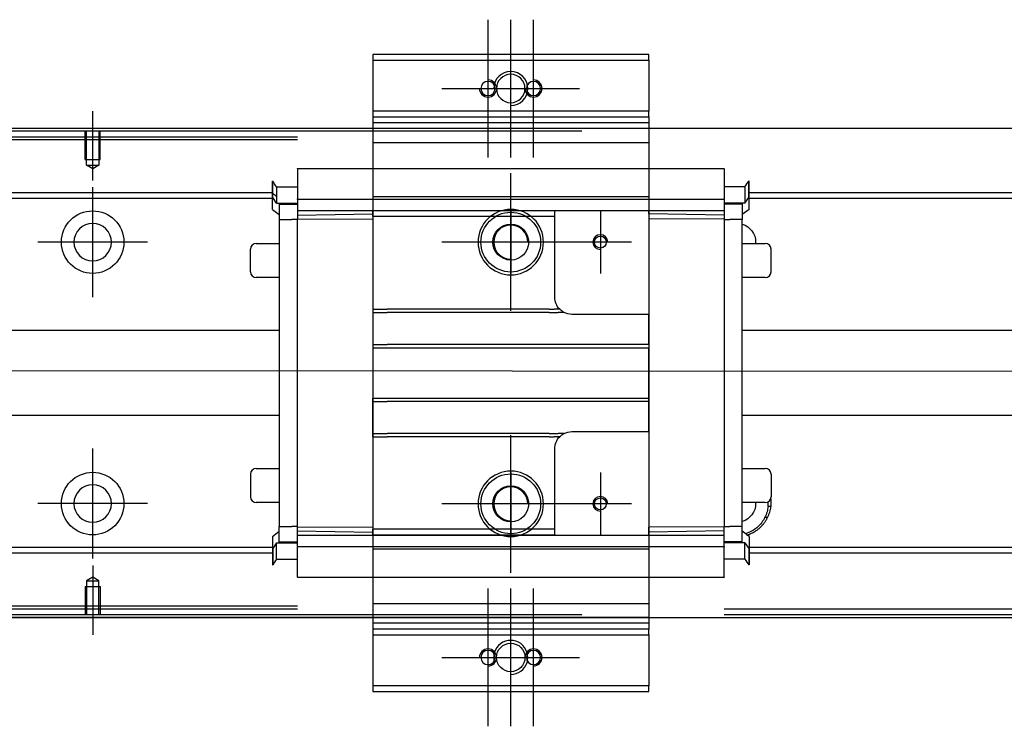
# Model space of a CAD drawing. Header units: millimetres. Extents: x 1805 to 4914, y -1594 to 860.
# Tile 387 of 656: x 4015 to 4188, y -1452 to -1328. Entities that reach past the tile are written whole.
import ezdxf
from ezdxf.lldxf.tags import DXFTag

# ---------------------------------------------------------------- set-up
doc = ezdxf.new("R2010")
doc.units = ezdxf.units.MM
doc.layers.get('0').update_dxf_attribs({"linetype": 'CONTINUOUS'})
tags = doc.linetypes.add('DASHED', pattern=[25.72, 12.86, -12.86]).pattern_tags.tags
tags[6:7] = [DXFTag(74, 4), DXFTag(75, 0), DXFTag(340, '0'), DXFTag(46, 0.0), DXFTag(50, 0.0), DXFTag(44, 0.0), DXFTag(45, 0.0)]
tags[4:5] = [DXFTag(74, 4), DXFTag(75, 0), DXFTag(340, '0'), DXFTag(46, 0.0), DXFTag(50, 0.0), DXFTag(44, 0.0), DXFTag(45, 0.0)]

msp = doc.modelspace()

# ---------------------------------------------------------------- linework, layer by layer
at = {"ltscale": 0.2}
for p, q in [((4097.64, -1352.19), (4097.64, -1327.99)), ((4101.64, -1352.19), (4101.64, -1327.99)), ((4105.64, -1352.19), (4105.64, -1327.99)), ((4089.54, -1340.09), (4113.74, -1340.09)), ((4028.14, -1356.24), (4028.14, -1344.09)), ((4101.64, -1379.19), (4101.64, -1354.99)), ((4028.14, -1376.74), (4028.14, -1357.44)), ((4117.39, -1361.59), (4117.39, -1372.59)), ((4037.79, -1367.09), (4018.49, -1367.09)), ((4113.74, -1367.09), (4089.54, -1367.09)), ((4122.89, -1367.09), (4111.89, -1367.09)), ((4101.64, -1425.19), (4101.64, -1400.99)), ((4028.14, -1422.69), (4028.14, -1403.39)), ((4117.39, -1407.59), (4117.39, -1418.59)), ((4037.79, -1413.04), (4018.49, -1413.04)), ((4113.74, -1413.09), (4089.54, -1413.09)), ((4122.89, -1413.09), (4111.89, -1413.09)), ((4028.14, -1423.95), (4028.14, -1436.09)), ((4097.64, -1452.19), (4097.64, -1427.99)), ((4101.64, -1452.19), (4101.64, -1427.99)), ((4105.64, -1452.19), (4105.64, -1427.99)), ((4089.54, -1440.09), (4113.74, -1440.09))]:
    msp.add_line(p, q, dxfattribs=at)
at = {"linetype": 'Continuous'}
for p, q in [((4125.89, -1334.09), (4077.39, -1334.09)), ((4077.39, -1334.09), (4077.39, -1335.09)), ((4125.89, -1335.09), (4125.89, -1334.09)), ((4077.39, -1335.09), (4077.39, -1344.09)), ((4077.39, -1335.09), (4125.89, -1335.09)), ((4125.89, -1335.09), (4125.89, -1344.09)), ((4077.39, -1344.09), (4077.39, -1345.09)), ((4125.89, -1344.09), (4077.39, -1344.09)), ((4125.89, -1345.09), (4125.89, -1344.09)), ((4077.39, -1345.09), (4077.39, -1347.09)), ((4077.39, -1345.09), (4125.89, -1345.09)), ((4125.89, -1345.09), (4125.89, -1347.09)), ((4911.14, -1347.09), (3945.14, -1347.09)), ((4114.14, -1347.59), (3958.14, -1347.59)), ((4077.39, -1347.09), (4077.39, -1349.59)), ((4125.89, -1347.09), (4125.89, -1349.59)), ((4077.39, -1349.59), (4077.39, -1430.59)), ((4125.89, -1349.59), (4125.89, -1430.59)), ((3945.14, -1433.09), (4911.14, -1433.09)), ((4114.14, -1432.59), (3958.14, -1432.59)), ((4077.39, -1433.09), (4077.39, -1435.09)), ((4125.89, -1433.09), (4125.89, -1435.09)), ((4125.89, -1435.09), (4077.39, -1435.09)), ((4077.39, -1435.09), (4077.39, -1436.09)), ((4077.39, -1436.09), (4125.89, -1436.09)), ((4077.39, -1436.09), (4077.39, -1445.09)), ((4125.89, -1436.09), (4125.89, -1435.09)), ((4125.89, -1436.09), (4125.89, -1445.09)), ((4077.39, -1445.09), (4077.39, -1446.09)), ((4125.89, -1445.09), (4077.39, -1445.09)), ((4125.89, -1446.09), (4125.89, -1445.09)), ((4077.39, -1446.09), (4125.89, -1446.09))]:
    msp.add_line(p, q, dxfattribs=at)
at = {"linetype": 'DASHED'}
for p, q in [((4077.39, -1345.09), (4125.89, -1345.09)), ((4077.39, -1346.09), (4125.89, -1346.09)), ((3945.14, -1348.59), (4064.14, -1348.59)), ((4064.14, -1349.09), (3958.14, -1349.09)), ((4077.39, -1349.59), (4125.89, -1349.59)), ((4064.14, -1354.13), (4139.14, -1354.13)), ((4064.14, -1354.18), (4064.14, -1354.13)), ((4064.14, -1354.18), (4064.14, -1359.49)), ((4139.14, -1354.18), (4139.14, -1354.13)), ((4139.14, -1354.18), (4139.14, -1359.49)), ((4059.74, -1358.91), (4059.74, -1356.37)), ((4059.74, -1356.37), (4059.79, -1356.37)), ((4059.79, -1358.91), (4059.79, -1356.37)), ((4143.49, -1358.91), (4143.49, -1356.37)), ((4143.54, -1356.37), (4143.49, -1356.37)), ((4143.54, -1358.91), (4143.54, -1356.37)), ((4060.47, -1357.37), (4060.47, -1359.2)), ((4060.47, -1357.37), (4064.14, -1357.37)), ((4142.81, -1357.37), (4139.14, -1357.37)), ((4142.81, -1357.37), (4142.81, -1359.2)), ((4059.74, -1359.26), (4059.74, -1358.91)), ((4059.74, -1361.36), (4059.74, -1359.26)), ((4059.74, -1359.26), (4059.79, -1359.26)), ((4059.79, -1359.26), (4059.79, -1358.91)), ((4060.47, -1360.26), (4059.79, -1359.26)), ((4060.47, -1359.2), (4060.47, -1359.41)), ((4060.47, -1359.41), (4060.47, -1360.26)), ((4060.47, -1360.26), (4064.14, -1360.26)), ((4060.94, -1360.26), (4060.94, -1363.11)), ((4064.14, -1359.61), (4064.14, -1359.49)), ((4064.14, -1359.61), (4064.14, -1361.61)), ((4139.14, -1359.61), (4064.14, -1359.61)), ((4125.89, -1359.11), (4077.39, -1359.11)), ((4125.89, -1359.12), (4077.39, -1359.12)), ((4139.14, -1359.61), (4139.14, -1359.49)), ((4139.14, -1359.61), (4139.14, -1361.61)), ((4142.81, -1360.26), (4139.14, -1360.26)), ((4142.34, -1360.26), (4142.34, -1360.41)), ((4142.34, -1360.41), (4142.34, -1363.11)), ((4142.81, -1359.2), (4142.81, -1359.41)), ((4142.81, -1360.26), (4143.49, -1359.26)), ((4142.81, -1359.41), (4142.81, -1360.26)), ((4143.49, -1359.26), (4143.49, -1358.91)), ((4143.54, -1359.26), (4143.49, -1359.26)), ((4143.54, -1359.26), (4143.54, -1358.91)), ((4143.54, -1361.36), (4143.54, -1359.26)), ((4059.74, -1361.36), (4060.94, -1362.26)), ((4077.39, -1361.61), (4064.14, -1361.61)), ((4064.14, -1361.61), (4064.14, -1362.34)), ((4064.14, -1362.34), (4077.39, -1362.11)), ((4077.39, -1362.61), (4077.39, -1361.61)), ((4109.39, -1361.61), (4077.39, -1361.61)), ((4101.64, -1361.59), (4101.64, -1372.59)), ((4139.14, -1361.61), (4109.39, -1361.61)), ((4109.39, -1362.61), (4109.39, -1361.61)), ((4125.89, -1362.11), (4125.89, -1361.61)), ((4125.89, -1362.11), (4125.89, -1362.98)), ((4139.14, -1362.34), (4125.89, -1362.11)), ((4139.14, -1361.61), (4139.14, -1362.34)), ((4143.54, -1361.36), (4142.34, -1362.26)), ((4060.94, -1363.11), (4060.94, -1417.07)), ((4060.94, -1363.11), (4063.14, -1363.11)), ((4064.14, -1363.11), (4063.14, -1363.11)), ((4064.14, -1362.34), (4064.14, -1363.07)), ((4064.14, -1363.07), (4077.39, -1362.98)), ((4064.14, -1417.11), (4064.14, -1363.07)), ((4077.39, -1362.61), (4077.39, -1378.89)), ((4109.39, -1362.61), (4077.39, -1362.61)), ((4109.39, -1376.79), (4109.39, -1362.61)), ((4125.89, -1362.98), (4125.89, -1379.79)), ((4139.14, -1363.07), (4125.89, -1362.98)), ((4139.14, -1362.34), (4139.14, -1363.07)), ((4139.14, -1363.07), (4139.14, -1417.11)), ((4139.14, -1363.11), (4140.14, -1363.11)), ((4142.34, -1363.11), (4140.14, -1363.11)), ((4142.34, -1417.07), (4142.34, -1363.11)), ((4056.89, -1367.32), (4060.94, -1367.32)), ((4107.14, -1367.09), (4096.14, -1367.09)), ((4142.34, -1367.32), (4146.39, -1367.32)), ((4055.89, -1372.32), (4055.89, -1368.32)), ((4055.89, -1368.32), (4055.89, -1368.32)), ((4147.39, -1372.32), (4147.39, -1368.32)), ((4060.94, -1373.32), (4056.89, -1373.32)), ((4146.39, -1373.32), (4142.34, -1373.32)), ((4077.39, -1378.89), (4077.39, -1379.44)), ((4077.39, -1379.44), (4077.39, -1385.09)), ((4125.89, -1379.79), (4112.39, -1379.79)), ((4125.89, -1385.09), (4125.89, -1379.79)), ((4077.39, -1385.09), (4077.39, -1385.64)), ((4077.39, -1385.64), (4077.39, -1394.54)), ((4077.39, -1385.64), (4125.89, -1385.64)), ((4125.89, -1385.09), (4125.89, -1385.64)), ((4125.89, -1394.54), (4125.89, -1385.64)), ((4077.39, -1395.09), (4077.39, -1394.54)), ((4077.39, -1394.54), (4125.89, -1394.54)), ((4077.39, -1400.74), (4077.39, -1395.09)), ((4125.89, -1395.09), (4125.89, -1394.54)), ((4125.89, -1400.39), (4125.89, -1395.09)), ((4077.39, -1401.29), (4077.39, -1400.74)), ((4077.39, -1401.29), (4077.39, -1417.57)), ((4112.39, -1400.39), (4125.89, -1400.39)), ((4125.89, -1400.39), (4125.89, -1417.21)), ((4109.39, -1417.57), (4109.39, -1403.39)), ((4056.89, -1406.87), (4060.94, -1406.87)), ((4142.34, -1406.87), (4146.39, -1406.87)), ((4055.89, -1407.87), (4055.89, -1411.87)), ((4101.64, -1407.59), (4101.64, -1418.59)), ((4147.39, -1407.87), (4147.39, -1411.87)), ((4147.39, -1411.87), (4147.39, -1411.87)), ((4060.94, -1412.87), (4056.89, -1412.87)), ((4107.14, -1413.09), (4096.14, -1413.09)), ((4146.39, -1412.87), (4142.34, -1412.87)), ((4060.94, -1419.77), (4060.94, -1417.07)), ((4060.94, -1417.07), (4063.14, -1417.07)), ((4064.14, -1417.07), (4063.14, -1417.07)), ((4064.14, -1417.84), (4064.14, -1417.11)), ((4064.14, -1417.11), (4077.39, -1417.21)), ((4077.39, -1418.57), (4077.39, -1417.57)), ((4109.39, -1417.57), (4077.39, -1417.57)), ((4109.39, -1418.57), (4109.39, -1417.57)), ((4139.14, -1417.11), (4125.89, -1417.21)), ((4125.89, -1418.07), (4125.89, -1417.21)), ((4139.14, -1417.07), (4140.14, -1417.07)), ((4139.14, -1417.84), (4139.14, -1417.11)), ((4142.34, -1417.07), (4140.14, -1417.07)), ((4142.34, -1419.77), (4142.34, -1417.07)), ((4059.74, -1418.82), (4060.94, -1417.92)), ((4059.74, -1418.82), (4059.74, -1420.92)), ((4064.14, -1417.84), (4077.39, -1418.07)), ((4064.14, -1418.57), (4064.14, -1417.84)), ((4064.14, -1420.57), (4064.14, -1418.57)), ((4064.14, -1418.57), (4077.39, -1418.57)), ((4077.39, -1418.57), (4109.39, -1418.57)), ((4109.39, -1418.57), (4077.39, -1418.57)), ((4109.39, -1418.57), (4139.14, -1418.57)), ((4139.14, -1417.84), (4125.89, -1418.07)), ((4125.89, -1418.57), (4125.89, -1418.07)), ((4139.14, -1418.57), (4139.14, -1417.84)), ((4139.14, -1420.57), (4139.14, -1418.57)), ((4143.54, -1418.82), (4142.34, -1417.92)), ((4143.54, -1418.82), (4143.54, -1420.92)), ((4059.74, -1420.92), (4059.74, -1421.28)), ((4059.74, -1420.92), (4059.79, -1420.92)), ((4060.47, -1419.92), (4059.79, -1420.92)), ((4059.79, -1420.92), (4059.79, -1421.28)), ((4060.47, -1420.77), (4060.47, -1419.92)), ((4060.47, -1419.92), (4064.14, -1419.92)), ((4060.47, -1420.99), (4060.47, -1420.77)), ((4060.47, -1422.82), (4060.47, -1420.99)), ((4060.94, -1419.92), (4060.94, -1419.77)), ((4064.14, -1420.57), (4064.14, -1420.7)), ((4064.14, -1420.57), (4139.14, -1420.57)), ((4064.14, -1426), (4064.14, -1420.7)), ((4125.89, -1421.06), (4077.39, -1421.06)), ((4125.89, -1421.08), (4077.39, -1421.08)), ((4142.81, -1419.92), (4139.14, -1419.92)), ((4139.14, -1420.57), (4139.14, -1420.7)), ((4139.14, -1426), (4139.14, -1420.7)), ((4142.81, -1420.77), (4142.81, -1419.92)), ((4142.81, -1419.92), (4143.49, -1420.92)), ((4142.81, -1420.99), (4142.81, -1420.77)), ((4142.81, -1422.82), (4142.81, -1420.99)), ((4143.54, -1420.77), (4143.38, -1420.77)), ((4143.49, -1420.92), (4143.49, -1421.28)), ((4143.54, -1420.92), (4143.49, -1420.92)), ((4143.54, -1420.92), (4143.54, -1421.28)), ((4059.74, -1421.28), (4059.74, -1423.82)), ((4059.79, -1421.28), (4059.79, -1423.82)), ((4060.47, -1422.82), (4064.14, -1422.82)), ((4142.81, -1422.82), (4139.14, -1422.82)), ((4143.49, -1421.28), (4143.49, -1423.82)), ((4143.54, -1421.28), (4143.54, -1423.82)), ((4059.74, -1423.82), (4059.79, -1423.82)), ((4143.54, -1423.82), (4143.49, -1423.82)), ((4064.14, -1426), (4064.14, -1426.05)), ((4139.14, -1426.05), (4064.14, -1426.05)), ((4139.14, -1426), (4139.14, -1426.05)), ((4077.39, -1430.59), (4125.89, -1430.59)), ((4077.39, -1430.59), (4077.39, -1433.09)), ((4125.89, -1430.59), (4125.89, -1433.09)), ((4125.89, -1433.09), (4077.39, -1433.09)), ((4898.14, -1431.59), (4139.14, -1431.59)), ((4898.14, -1432.59), (4139.14, -1432.59)), ((4125.89, -1434.09), (4077.39, -1434.09))]:
    msp.add_line(p, q, dxfattribs=at)
at = {"linetype": 'DASHED', "ltscale": 0.1}
for p, q in [((4026.84, -1352.59), (4026.84, -1347.59)), ((4027.07, -1353.59), (4027.07, -1347.59)), ((4029.22, -1347.59), (4029.22, -1353.59)), ((4029.44, -1352.59), (4029.44, -1347.59)), ((4026.84, -1352.59), (4029.44, -1352.59)), ((4028.14, -1354.23), (4027.07, -1353.59)), ((4027.07, -1353.59), (4029.22, -1353.59)), ((4029.22, -1353.59), (4028.14, -1354.23)), ((4028.14, -1425.95), (4027.07, -1426.6)), ((4029.22, -1426.6), (4028.14, -1425.95)), ((4026.84, -1427.59), (4029.44, -1427.59)), ((4026.84, -1427.59), (4026.84, -1432.59)), ((4027.07, -1426.6), (4027.07, -1432.59)), ((4027.07, -1426.6), (4029.22, -1426.6)), ((4029.22, -1432.59), (4029.22, -1426.6)), ((4029.44, -1427.59), (4029.44, -1432.59))]:
    msp.add_line(p, q, dxfattribs=at)
at = {"linetype": 'DASHED', "ltscale": 0.6}
for p, q in [((4059.79, -1358.41), (3958.14, -1358.41)), ((4898.14, -1358.41), (4143.54, -1358.41)), ((4059.79, -1359.41), (3958.14, -1359.41)), ((4898.14, -1359.41), (4143.54, -1359.41)), ((3974.64, -1382.59), (4060.94, -1382.59)), ((4142.34, -1382.59), (4898.14, -1382.59)), ((4060.94, -1397.59), (3974.64, -1397.59)), ((4898.14, -1397.59), (4142.34, -1397.59)), ((4059.79, -1420.77), (3958.14, -1420.77)), ((4898.14, -1420.77), (4143.54, -1420.77)), ((4059.79, -1421.77), (3958.14, -1421.77)), ((4898.14, -1421.77), (4143.54, -1421.77)), ((4064.14, -1431.09), (3958.14, -1431.09)), ((4064.14, -1431.59), (3958.14, -1431.59))]:
    msp.add_line(p, q, dxfattribs=at)
msp.add_line((3870.14, -1389.59), (4912.14, -1390.09))
at = {"linetype": 'Continuous', "extrusion": (0, 0, -1)}
msp.add_circle((-4101.64, -1340.09), 2.5, dxfattribs=at)
at = {"linetype": 'DASHED', "extrusion": (0, 0, -1)}
for centre, radius in [((-4097.64, -1340.09), 1.25), ((-4105.64, -1340.09), 1.25), ((-4101.64, -1367.09), 5.75), ((-4101.64, -1413.09), 5.75), ((-4097.64, -1440.09), 1.25), ((-4105.64, -1440.09), 1.25)]:
    msp.add_circle(centre, radius, dxfattribs=at)
at = {"linetype": 'DASHED', "ltscale": 0.6}
for centre in [(4028.14, -1367.09), (4028.14, -1413.04)]:
    msp.add_circle(centre, 5.5, dxfattribs=at)
at = {"linetype": 'DASHED'}
for centre, radius in [((4101.64, -1367.09), 5.25), ((4101.64, -1367.09), 3.15), ((4117.39, -1367.09), 1.05), ((4101.64, -1413.09), 5.25), ((4101.64, -1413.09), 3.15), ((4117.39, -1413.09), 1.05)]:
    msp.add_circle(centre, radius, dxfattribs=at)
at = {"linetype": 'DASHED', "ltscale": 0.6, "extrusion": (0, 0, -1)}
msp.add_circle((-4028.14, -1367.09), 3.3, dxfattribs=at)
at = {"linetype": 'DASHED', "ltscale": 0.6, "extrusion": (-6.12303e-17, 0, -1)}
msp.add_circle((-4028.14, -1413.04), 3.3, dxfattribs=at)
at = {"linetype": 'Continuous'}
msp.add_circle((4101.64, -1440.09), 2.5, dxfattribs=at)
for centre, end in [((4101.64, -1340.09), 180), ((4101.64, -1440.09), 198.5733)]:
    msp.add_arc(centre, 3, 270, end)
at = {"linetype": 'DASHED', "ltscale": 0.2}
for centre, start, end in [((4097.64, -1340.09), 180, 90), ((4105.64, -1340.09), 180, 90), ((4097.64, -1440.09), 270, 180), ((4105.64, -1440.09), 270, 180)]:
    msp.add_arc(centre, 1.5, start, end, dxfattribs=at)
at = {"linetype": 'DASHED', "extrusion": (0, 0, -1)}
for centre, radius, start, end in [((-4141.39, -1367.09), 3.3, 106.7288, 180), ((-4141.39, -1367.09), 3.3, 180, 183.8869), ((-4112.39, -1376.79), 3, 315.5706, 0), ((-4112.39, -1376.79), 3, 297.9466, 315.5706), ((-4112.39, -1376.79), 3, 270, 297.9468), ((-4112.39, -1403.39), 3, 0, 44.4195), ((-4112.39, -1403.39), 3, 44.4195, 62.0356), ((-4112.39, -1403.39), 3, 62.0353, 90), ((-4141.39, -1413.04), 6, 172.0075, 185.1812)]:
    msp.add_arc(centre, radius, start, end, dxfattribs=at)
at = {"linetype": 'DASHED'}
for centre, radius, start, end in [((4101.64, -1367.09), 3, 0, 270), ((4056.89, -1368.32), 1, 90, 180), ((4117.39, -1367.09), 1.3, 0, 270), ((4146.39, -1368.32), 1, 0, 90), ((4056.89, -1372.32), 1, 180, 270), ((4146.39, -1372.32), 1, 270, 0), ((4056.89, -1407.87), 1, 90, 180), ((4146.39, -1407.87), 1, 0, 90), ((4101.64, -1413.09), 3, 0, 270), ((4056.89, -1411.87), 1, 180, 270), ((4117.39, -1413.09), 1.3, 0, 270), ((4146.39, -1411.87), 1, 270, 0), ((4141.39, -1413.04), 5.5, 354.8188, 3.1264)]:
    msp.add_arc(centre, radius, start, end, dxfattribs=at)
at = {"linetype": 'DASHED', "extrusion": (-6.12303e-17, 0, -1)}
for start, end in [(180, 253.2712), (177.0356, 180)]:
    msp.add_arc((-4141.39, -1413.04), 3.3, start, end, dxfattribs=at)
at = {"linetype": 'Continuous'}
for points in [[(4114.14, -1347.09), (3958.14, -1347.09)], [(4114.14, -1433.09), (3958.14, -1433.09)]]:
    msp.add_open_spline(points, degree=1, dxfattribs=at)
at = {"linetype": 'DASHED'}
for points, degree in [([(4060.47, -1357.37), (4060.24, -1357.03), (4060.02, -1356.7), (4059.79, -1356.37)], 3), ([(4142.81, -1357.37), (4143.04, -1357.03), (4143.27, -1356.7), (4143.49, -1356.37)], 3), ([(4059.74, -1358.47), (4059.98, -1358.65), (4060.23, -1358.83), (4060.47, -1359.02)], 3), ([(4060.94, -1360.41), (4061.94, -1360.41)], 1), ([(4061.94, -1360.41), (4064.14, -1360.41)], 1), ([(4141.34, -1360.41), (4139.14, -1360.41)], 1), ([(4142.34, -1360.41), (4141.34, -1360.41)], 1), ([(4077.39, -1378.89), (4077.89, -1378.89)], 1), ([(4077.39, -1379.44), (4077.89, -1379.44)], 1), ([(4077.89, -1378.89), (4078.89, -1378.89)], 1), ([(4077.89, -1379.44), (4078.89, -1379.44)], 1), ([(4078.89, -1378.89), (4079.39, -1378.89)], 1), ([(4078.89, -1379.44), (4079.39, -1379.44)], 1), ([(4079.39, -1378.89), (4079.89, -1378.89)], 1), ([(4079.39, -1379.44), (4079.89, -1379.44)], 1), ([(4081.14, -1378.89), (4079.89, -1378.89)], 1), ([(4081.14, -1379.44), (4079.89, -1379.44)], 1), ([(4108.39, -1378.89), (4081.14, -1378.89)], 1), ([(4108.39, -1379.44), (4081.14, -1379.44)], 1), ([(4108.39, -1378.89), (4109.25, -1378.89)], 1), ([(4108.39, -1379.44), (4109.99, -1379.44)], 1), ([(4110.25, -1378.89), (4109.25, -1378.89)], 1), ([(4110.99, -1379.44), (4109.99, -1379.44)], 1), ([(4077.39, -1385.09), (4077.89, -1385.09)], 1), ([(4077.89, -1385.09), (4078.89, -1385.09)], 1), ([(4078.89, -1385.09), (4079.39, -1385.09)], 1), ([(4079.39, -1385.09), (4079.89, -1385.09)], 1), ([(4123.39, -1385.09), (4079.89, -1385.09)], 1), ([(4123.89, -1385.09), (4123.39, -1385.09)], 1), ([(4124.39, -1385.09), (4123.89, -1385.09)], 1), ([(4125.39, -1385.09), (4124.39, -1385.09)], 1), ([(4125.89, -1385.09), (4125.39, -1385.09)], 1), ([(4077.39, -1395.09), (4077.89, -1395.09)], 1), ([(4077.89, -1395.09), (4078.89, -1395.09)], 1), ([(4078.89, -1395.09), (4079.39, -1395.09)], 1), ([(4079.39, -1395.09), (4079.89, -1395.09)], 1), ([(4123.39, -1395.09), (4079.89, -1395.09)], 1), ([(4123.89, -1395.09), (4123.39, -1395.09)], 1), ([(4124.39, -1395.09), (4123.89, -1395.09)], 1), ([(4125.39, -1395.09), (4124.39, -1395.09)], 1), ([(4125.89, -1395.09), (4125.39, -1395.09)], 1), ([(4077.39, -1400.74), (4077.89, -1400.74)], 1), ([(4077.39, -1401.29), (4077.89, -1401.29)], 1), ([(4077.89, -1400.74), (4078.89, -1400.74)], 1), ([(4077.89, -1401.29), (4078.89, -1401.29)], 1), ([(4078.89, -1400.74), (4079.39, -1400.74)], 1), ([(4078.89, -1401.29), (4079.39, -1401.29)], 1), ([(4079.39, -1400.74), (4079.89, -1400.74)], 1), ([(4079.39, -1401.29), (4079.89, -1401.29)], 1), ([(4081.14, -1400.74), (4079.89, -1400.74)], 1), ([(4081.14, -1401.29), (4079.89, -1401.29)], 1), ([(4108.39, -1400.74), (4081.14, -1400.74)], 1), ([(4108.39, -1401.29), (4081.14, -1401.29)], 1), ([(4108.39, -1400.74), (4109.98, -1400.74)], 1), ([(4108.39, -1401.29), (4109.25, -1401.29)], 1), ([(4110.25, -1401.29), (4109.25, -1401.29)], 1), ([(4110.98, -1400.74), (4109.98, -1400.74)], 1), ([(4147.37, -1413.58), (4147.2, -1413.57), (4147.03, -1413.55), (4146.87, -1413.54)], 3), ([(4146.78, -1415.49), (4146.33, -1415.46)], 1), ([(4060.94, -1419.77), (4061.94, -1419.77)], 1), ([(4061.94, -1419.77), (4064.14, -1419.77)], 1), ([(4141.34, -1419.77), (4139.14, -1419.77)], 1), ([(4142.34, -1419.77), (4141.34, -1419.77)], 1), ([(4060.47, -1422.82), (4060.24, -1423.15), (4060.02, -1423.48), (4059.79, -1423.82)], 3), ([(4142.81, -1422.82), (4143.04, -1423.15), (4143.27, -1423.48), (4143.49, -1423.82)], 3)]:
    msp.add_open_spline(points, degree=degree, dxfattribs=at)
for points, degree, knots in [([(4146.87, -1413.54), (4146.82, -1413.87), (4146.73, -1414.55), (4146.46, -1415.15), (4146.33, -1415.46)], 3, [0, 0, 0, 0, 0.484584, 1, 1, 1, 1]), ([(4146.78, -1415.49), (4146.93, -1415.18), (4147.21, -1414.59), (4147.32, -1413.91), (4147.37, -1413.58)], 3, [0, 0, 0, 0, 0.514587, 1, 1, 1, 1]), ([(4146.33, -1415.46), (4146.15, -1415.78), (4145.81, -1416.38), (4145.1, -1417.14), (4144.16, -1417.85), (4143.35, -1418.2), (4142.82, -1418.35)], 3, [0, 0, 0, 0, 0.24064, 0.462429, 0.66591, 1, 1, 1, 1]), ([(4143.16, -1418.59), (4143.89, -1418.36), (4146.03, -1417.03), (4146.78, -1415.49)], 2, [0, 0, 0, 0.316911, 1, 1, 1])]:
    msp.add_open_spline(points, degree=degree, knots=knots, dxfattribs=at)

doc.saveas('drawing.dxf')
